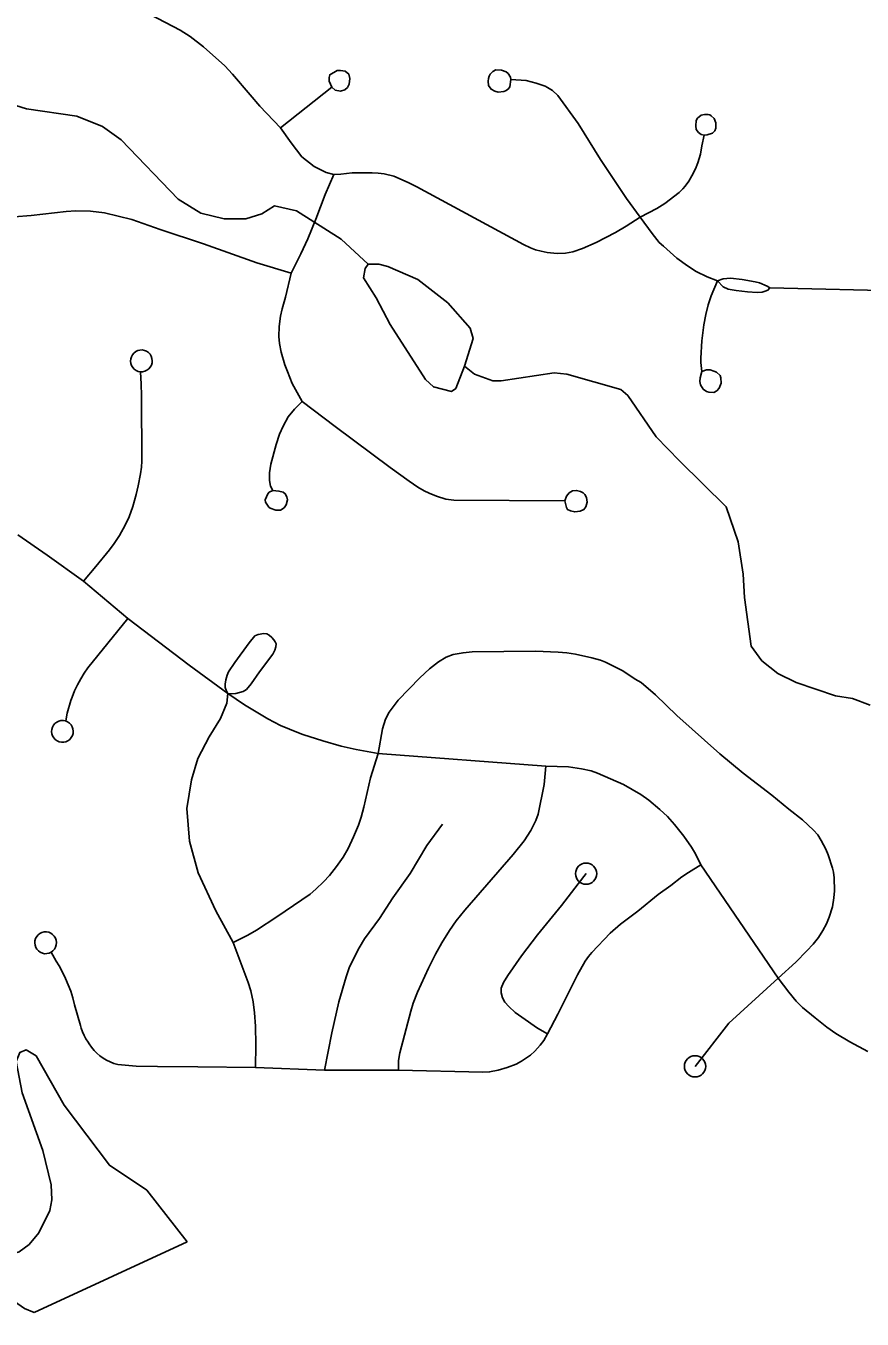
# Model space of a CAD drawing. Extents: x -19 to 366, y -4 to 359.
# Drawn here: x 146.424 to 146.796, y 191.897 to 192.473 of the extents above; entities that cross this region are included whole.
import ezdxf

# ---------------------------------------------------------------- set-up
doc = ezdxf.new("R2010")
doc.units = 0
for name, color, linetype in [('R_Striping', 7, 'Continuous'), ('R_Temp Easement', 7, 'Continuous'), ('Sheet Fence', 7, 'Continuous')]:
    doc.layers.add(name, color=color, linetype=linetype)

msp = doc.modelspace()

# ---------------------------------------------------------------- linework, layer by layer
at = {"layer": 'R_Striping'}
for points in [[(146.53747, 192.42718), (146.52831, 192.43675), (146.52398, 192.44191), (146.51623, 192.4511), (146.5128, 192.45479), (146.50333, 192.46321), (146.49735, 192.46782), (146.49288, 192.47062), (146.47618, 192.47941), (146.46951, 192.48235), (146.46324, 192.48438), (146.44205, 192.48907), (146.43969, 192.48935), (146.41661, 192.49058), (146.40915, 192.49217), (146.4055, 192.49309), (146.40275, 192.49397), (146.4003, 192.4945), (146.38098, 192.49731), (146.36666, 192.4977), (146.34074, 192.49727), (146.33687, 192.49679), (146.33007, 192.49537)], [(146.56026, 192.4453), (146.55912, 192.4479), (146.55909, 192.4496), (146.55943, 192.45076), (146.56272, 192.45271), (146.56418, 192.45271), (146.56633, 192.45236), (146.56783, 192.45109), (146.56839, 192.44914), (146.56811, 192.44662), (146.56737, 192.44512), (146.56608, 192.44403), (146.56413, 192.44349), (146.56175, 192.44394), (146.56026, 192.4453)], [(146.63993, 192.44859), (146.63955, 192.44539), (146.63871, 192.44436), (146.63764, 192.4436), (146.63684, 192.44326), (146.63436, 192.44306), (146.63281, 192.44343), (146.63115, 192.44431), (146.63008, 192.44603), (146.62986, 192.4479), (146.62999, 192.44907), (146.63029, 192.45019), (146.63079, 192.45102), (146.63189, 192.4522), (146.63321, 192.45295)], [(146.63993, 192.44859), (146.63983, 192.44963), (146.63871, 192.45137), (146.63791, 192.45201), (146.63573, 192.45286), (146.63321, 192.45295)], [(146.69749, 192.38744), (146.69132, 192.39566), (146.67979, 192.4131), (146.66988, 192.42905), (146.66091, 192.4416), (146.65848, 192.4437), (146.65623, 192.44509), (146.65515, 192.44568), (146.65127, 192.44704), (146.64669, 192.44819), (146.63993, 192.44859)], [(146.53747, 192.42718), (146.56026, 192.4453)], [(146.72586, 192.42392), (146.72732, 192.42398), (146.72957, 192.42477), (146.73061, 192.42581), (146.73114, 192.42706), (146.73114, 192.42945), (146.73037, 192.43131), (146.72908, 192.43249), (146.72838, 192.43288), (146.72757, 192.43311), (146.7261, 192.43313), (146.72465, 192.43273), (146.72291, 192.43143), (146.7223, 192.43038), (146.7222, 192.42812), (146.72235, 192.42644), (146.72333, 192.42513), (146.72459, 192.42418), (146.72586, 192.42392)], [(146.56126, 192.4064), (146.55778, 192.40726), (146.55253, 192.40996), (146.54703, 192.41432), (146.54222, 192.42042), (146.53747, 192.42718)], [(146.69749, 192.38744), (146.70488, 192.39128), (146.70844, 192.39355), (146.71475, 192.39846), (146.71648, 192.4001), (146.71754, 192.40128), (146.71906, 192.40346), (146.72043, 192.40577), (146.72207, 192.40895), (146.72315, 192.41154), (146.72431, 192.41541), (146.72482, 192.41911), (146.72586, 192.42392)], [(146.56126, 192.4064), (146.55733, 192.39751), (146.55328, 192.38657), (146.54964, 192.37774), (146.54659, 192.37108), (146.54223, 192.3625)], [(146.69749, 192.38744), (146.69124, 192.38338), (146.68647, 192.38063), (146.67793, 192.37617), (146.67178, 192.37348), (146.66756, 192.37205), (146.66424, 192.37136), (146.66055, 192.37128), (146.65606, 192.37175), (146.65344, 192.37224), (146.65093, 192.37295), (146.64866, 192.37383), (146.64558, 192.37525), (146.59816, 192.40089), (146.59424, 192.40284), (146.58788, 192.40566), (146.58361, 192.40667), (146.58095, 192.40703), (146.57834, 192.40717), (146.56943, 192.40717), (146.56433, 192.40656), (146.56126, 192.4064)], [(146.54223, 192.3625), (146.527, 192.36713), (146.50333, 192.37561), (146.48395, 192.38196), (146.47132, 192.38639), (146.4592, 192.38937), (146.45295, 192.39008), (146.44652, 192.39021), (146.44215, 192.38994), (146.42669, 192.38818), (146.41899, 192.38759), (146.41477, 192.38755), (146.40636, 192.38785)], [(146.73183, 192.35904), (146.72727, 192.3609), (146.72237, 192.36324), (146.71851, 192.36575), (146.71383, 192.36925), (146.70778, 192.37448), (146.70597, 192.37623), (146.70272, 192.38023), (146.69749, 192.38744)], [(146.54223, 192.3625), (146.53966, 192.35187), (146.53818, 192.3467), (146.53747, 192.34337), (146.5369, 192.33884), (146.53677, 192.3343), (146.53703, 192.33131), (146.53786, 192.32746), (146.53949, 192.32176), (146.54065, 192.31878), (146.5427, 192.31352), (146.54721, 192.30543)], [(146.73183, 192.35904), (146.72897, 192.35247), (146.72769, 192.3484), (146.72666, 192.34417), (146.72575, 192.33958), (146.7249, 192.3324), (146.72438, 192.3247), (146.72439, 192.32282), (146.72484, 192.31886)], [(146.75508, 192.35601), (146.75399, 192.35668), (146.75049, 192.3582), (146.74865, 192.35866), (146.74285, 192.35965), (146.73766, 192.36024), (146.73431, 192.35998), (146.73183, 192.35904)], [(146.75508, 192.35601), (146.75428, 192.35502), (146.75306, 192.35454), (146.7517, 192.35406), (146.74953, 192.35385), (146.74516, 192.35421), (146.74008, 192.35484), (146.73662, 192.35548), (146.73434, 192.35646), (146.73183, 192.35904)], [(146.81727, 192.35445), (146.75508, 192.35601)], [(146.47519, 192.31865), (146.47619, 192.31867), (146.47717, 192.31889), (146.47811, 192.31932), (146.47892, 192.31994), (146.47958, 192.32071), (146.48008, 192.3216), (146.48038, 192.32257), (146.48047, 192.32358), (146.48034, 192.3246), (146.48001, 192.32556), (146.47948, 192.32643), (146.47877, 192.32718), (146.47795, 192.32776), (146.47701, 192.32816), (146.47601, 192.32835), (146.475, 192.32831), (146.47403, 192.32807), (146.47312, 192.32763), (146.47234, 192.32701), (146.4717, 192.32625), (146.4712, 192.32537), (146.47092, 192.32441), (146.47083, 192.32341), (146.47096, 192.32241), (146.47127, 192.32146), (146.47177, 192.3206), (146.47246, 192.31986), (146.47328, 192.31927), (146.47419, 192.31886), (146.47519, 192.31865)], [(146.44992, 192.2255), (146.45543, 192.23204), (146.46139, 192.2394), (146.46355, 192.2423), (146.46588, 192.24591), (146.46842, 192.25046), (146.47014, 192.25415), (146.47178, 192.25871), (146.47337, 192.26412), (146.47425, 192.26795), (146.47522, 192.27326), (146.47566, 192.27625), (146.47581, 192.27896), (146.47574, 192.30813), (146.47559, 192.31314), (146.47519, 192.31865)], [(146.72484, 192.31886), (146.72409, 192.31595), (146.72398, 192.31427), (146.72426, 192.3129), (146.7255, 192.31094), (146.72695, 192.30987), (146.728, 192.30955), (146.73023, 192.3095), (146.73151, 192.31016), (146.73264, 192.31141), (146.73345, 192.31353), (146.73335, 192.31593), (146.73297, 192.31702), (146.73141, 192.31849), (146.73025, 192.31899), (146.72856, 192.31948), (146.72702, 192.31954), (146.72484, 192.31886)], [(146.54721, 192.30543), (146.54373, 192.30205), (146.54087, 192.29862), (146.53863, 192.29452), (146.53701, 192.29096), (146.53551, 192.28634), (146.53322, 192.27752), (146.53255, 192.27371), (146.53265, 192.27025), (146.53303, 192.26781), (146.53404, 192.26588)], [(146.54721, 192.30543), (146.56185, 192.29431), (146.58629, 192.27612), (146.59471, 192.27003), (146.5986, 192.26741), (146.60137, 192.26578), (146.60368, 192.26467), (146.60689, 192.26338), (146.61105, 192.26205), (146.61457, 192.26162), (146.66392, 192.26125)], [(146.53404, 192.26588), (146.53682, 192.26563), (146.5387, 192.26519), (146.53962, 192.26443), (146.54038, 192.2631), (146.54058, 192.26173), (146.54008, 192.25946), (146.5391, 192.25817), (146.5375, 192.25706), (146.53541, 192.25715), (146.53297, 192.25799), (146.53237, 192.25847), (146.53079, 192.26064), (146.53075, 192.26168), (146.53181, 192.26432), (146.53248, 192.26506), (146.53404, 192.26588)], [(146.66392, 192.26125), (146.66465, 192.25825), (146.6651, 192.25744), (146.66642, 192.25678), (146.6684, 192.2563), (146.67078, 192.25663), (146.67242, 192.2574), (146.67326, 192.25858), (146.67386, 192.26066), (146.67356, 192.26272), (146.67283, 192.26414), (146.67205, 192.26482), (146.67099, 192.26548), (146.66915, 192.26592), (146.66731, 192.26574), (146.66589, 192.26489), (146.6647, 192.26341), (146.66392, 192.26125)], [(146.44992, 192.2255), (146.4337, 192.23708), (146.42064, 192.24616)], [(146.4696, 192.20895), (146.44992, 192.2255)], [(146.4696, 192.20895), (146.45182, 192.18706), (146.45017, 192.18459), (146.44864, 192.18204), (146.44725, 192.17941), (146.44595, 192.17672), (146.44483, 192.17395), (146.44426, 192.17241), (146.44258, 192.16686), (146.44197, 192.16334)], [(146.51403, 192.17562), (146.49689, 192.1881), (146.4696, 192.20895)], [(146.51403, 192.17562), (146.51327, 192.17712), (146.51291, 192.17829), (146.51284, 192.17979), (146.51314, 192.18158), (146.51374, 192.18367), (146.51436, 192.18514), (146.51717, 192.18942), (146.52359, 192.19816), (146.52615, 192.20118), (146.52752, 192.20186), (146.53007, 192.20228), (146.5314, 192.20212), (146.53241, 192.20154)], [(146.51403, 192.17562), (146.51586, 192.17538), (146.51763, 192.17558), (146.52094, 192.17651), (146.52238, 192.17738), (146.52449, 192.1798), (146.52819, 192.18527), (146.53411, 192.19301), (146.53505, 192.19485), (146.53541, 192.19631), (146.53551, 192.19759), (146.5352, 192.19852), (146.53461, 192.19941), (146.5336, 192.20053), (146.53241, 192.20154)], [(146.58091, 192.14885), (146.5829, 192.15981), (146.58421, 192.1642), (146.58578, 192.16722), (146.58799, 192.17025), (146.58988, 192.17257), (146.59951, 192.18259), (146.60372, 192.18654), (146.60773, 192.18967), (146.61112, 192.19166), (146.61431, 192.19287), (146.61867, 192.19373), (146.62273, 192.19411), (146.65098, 192.19433), (146.66103, 192.19398), (146.66488, 192.1936), (146.66864, 192.19303), (146.676, 192.1915), (146.6798, 192.19042), (146.68205, 192.18956), (146.68982, 192.18561), (146.69516, 192.182), (146.69784, 192.18043), (146.70423, 192.17494), (146.71369, 192.16585), (146.73284, 192.14869), (146.74328, 192.14015), (146.75594, 192.13034), (146.76351, 192.12417), (146.7696, 192.11945), (146.77452, 192.11478), (146.77648, 192.11269), (146.77802, 192.11019), (146.77999, 192.10626), (146.78104, 192.10375), (146.78301, 192.09783), (146.78342, 192.09614), (146.78368, 192.09357), (146.78388, 192.08779), (146.78362, 192.08473), (146.78293, 192.08067), (146.78155, 192.07614), (146.78027, 192.07307), (146.7787, 192.07013), (146.77673, 192.06709), (146.77445, 192.06415), (146.77165, 192.0611), (146.76666, 192.0561), (146.7588, 192.04895)], [(146.51642, 192.06479), (146.50868, 192.07897), (146.50091, 192.09576), (146.49707, 192.10987), (146.49588, 192.12436), (146.49791, 192.13716), (146.50078, 192.14659), (146.50575, 192.15628), (146.51084, 192.16442), (146.51371, 192.17129), (146.51403, 192.17562)], [(146.58091, 192.14885), (146.57117, 192.15065), (146.56454, 192.1521), (146.55632, 192.15448), (146.54747, 192.15733), (146.54546, 192.15811), (146.53755, 192.16133), (146.53194, 192.16423), (146.52143, 192.17052), (146.51403, 192.17562)], [(146.44007, 192.15387), (146.44106, 192.15389), (146.44205, 192.15411), (146.44298, 192.15454), (146.44379, 192.15516), (146.44446, 192.15593), (146.44495, 192.15682), (146.44526, 192.15779), (146.44534, 192.15881), (146.44522, 192.15982), (146.44488, 192.16078), (146.44436, 192.16165), (146.44365, 192.1624), (146.44283, 192.16298), (146.44189, 192.16338), (146.44089, 192.16357), (146.43987, 192.16353), (146.43891, 192.16329), (146.438, 192.16285), (146.43721, 192.16223), (146.43657, 192.16147), (146.43608, 192.16059), (146.4358, 192.15963), (146.43571, 192.15863), (146.43583, 192.15763), (146.43615, 192.15668), (146.43665, 192.15582), (146.43733, 192.15508), (146.43815, 192.15449), (146.43907, 192.15408), (146.44007, 192.15387)], [(146.58091, 192.14885), (146.57754, 192.13801), (146.57452, 192.12503), (146.57332, 192.12054), (146.57217, 192.11702), (146.57003, 192.11187), (146.56754, 192.10661), (146.56533, 192.10271), (146.56247, 192.09857), (146.5593, 192.09466), (146.5567, 192.09183), (146.55328, 192.08848), (146.55069, 192.08626), (146.53593, 192.07629), (146.52682, 192.07034), (146.52298, 192.06809), (146.51642, 192.06479)], [(146.65549, 192.14331), (146.58091, 192.14885)], [(146.59, 192.00804), (146.59004, 192.01239), (146.59055, 192.01582), (146.5954, 192.03429), (146.59655, 192.03785), (146.59844, 192.04277), (146.6033, 192.05343), (146.60643, 192.05964), (146.60927, 192.06471), (146.61259, 192.0701), (146.61561, 192.07444), (146.61944, 192.07913), (146.64099, 192.10391), (146.64585, 192.11011), (146.64879, 192.11461), (146.6511, 192.11908), (146.65203, 192.12197), (146.65481, 192.13515), (146.65549, 192.14331)], [(146.72445, 192.09931), (146.72207, 192.10419), (146.72027, 192.10729), (146.71689, 192.1121), (146.7127, 192.11732), (146.70962, 192.1208), (146.70623, 192.12401), (146.7013, 192.12812), (146.69769, 192.1307), (146.69005, 192.13513), (146.67853, 192.14007), (146.67561, 192.14112), (146.6713, 192.1421), (146.66552, 192.14288), (146.65549, 192.14331)], [(146.55701, 192.0081), (146.56028, 192.02468), (146.56349, 192.0385), (146.56664, 192.04951), (146.56811, 192.05353), (146.56964, 192.05695), (146.57248, 192.06249), (146.57482, 192.06646), (146.58154, 192.07555), (146.58752, 192.08474), (146.59515, 192.09558), (146.60259, 192.10794), (146.60951, 192.11738)], [(146.72445, 192.09931), (146.71891, 192.09598), (146.71601, 192.09401), (146.71105, 192.09016), (146.70544, 192.0862), (146.69636, 192.0787), (146.68871, 192.07303), (146.68414, 192.06901), (146.67599, 192.06042), (146.67448, 192.05862), (146.67303, 192.05651), (146.66952, 192.05051), (146.66081, 192.03293), (146.65619, 192.02427)], [(146.7588, 192.04895), (146.72445, 192.09931)], [(146.65619, 192.02427), (146.6518, 192.02679), (146.64479, 192.03154), (146.64193, 192.03371), (146.63906, 192.0363), (146.63732, 192.03826), (146.63626, 192.04022), (146.63565, 192.0424), (146.63564, 192.04448), (146.63672, 192.04699), (146.63855, 192.05017), (146.64463, 192.05888), (146.65177, 192.06822), (146.66246, 192.08133), (146.66982, 192.09098), (146.67343, 192.09544)], [(146.43259, 192.05985), (146.43358, 192.05987), (146.43457, 192.06009), (146.43551, 192.06052), (146.43632, 192.06114), (146.43698, 192.06191), (146.43747, 192.0628), (146.43778, 192.06377), (146.43786, 192.06478), (146.43774, 192.0658), (146.4374, 192.06676), (146.43688, 192.06763), (146.43617, 192.06838), (146.43535, 192.06896), (146.43441, 192.06936), (146.43341, 192.06955), (146.43239, 192.06951), (146.43143, 192.06927), (146.43052, 192.06883), (146.42973, 192.06821), (146.42909, 192.06745), (146.4286, 192.06657), (146.42832, 192.06561), (146.42823, 192.06461), (146.42835, 192.06361), (146.42867, 192.06266), (146.42917, 192.0618), (146.42985, 192.06106), (146.43068, 192.06047), (146.43159, 192.06006), (146.43259, 192.05985)], [(146.5264, 192.00921), (146.52653, 192.01924), (146.52637, 192.02758), (146.52598, 192.0336), (146.52529, 192.03849), (146.52424, 192.04332), (146.52314, 192.04705), (146.51642, 192.06479)], [(146.5264, 192.00921), (146.50069, 192.00951), (146.48283, 192.00962), (146.47338, 192.00981), (146.46516, 192.01056), (146.46344, 192.01106), (146.46179, 192.01169), (146.46018, 192.01247), (146.45863, 192.01338), (146.45718, 192.01442), (146.45582, 192.01558), (146.45458, 192.01685), (146.45342, 192.01822), (146.45241, 192.01968), (146.45191, 192.02049), (146.45094, 192.02193), (146.45012, 192.02344), (146.44943, 192.02502), (146.44888, 192.02666), (146.44856, 192.02791), (146.44596, 192.03716), (146.44516, 192.04016), (146.44422, 192.04311), (146.44314, 192.04602), (146.44192, 192.04887), (146.44056, 192.05166), (146.43908, 192.05439), (146.43776, 192.05652), (146.43551, 192.06052)], [(146.7588, 192.04895), (146.7369, 192.02893), (146.72187, 192.00974)], [(146.79867, 192.01637), (146.79065, 192.02071), (146.78452, 192.02436), (146.78044, 192.02723), (146.77522, 192.0313), (146.76966, 192.03595), (146.76683, 192.03869), (146.76359, 192.04266), (146.7588, 192.04895)], [(146.65619, 192.02427), (146.65455, 192.02129), (146.65295, 192.01914), (146.65062, 192.01644), (146.64875, 192.01477), (146.64462, 192.01203), (146.64236, 192.01076), (146.63831, 192.00921), (146.63436, 192.00804), (146.63052, 192.00727), (146.62743, 192.00714), (146.59, 192.00804)], [(146.55701, 192.0081), (146.5264, 192.00921)], [(146.59, 192.00804), (146.55701, 192.0081)]]:
    msp.add_lwpolyline(points, dxfattribs=at)
for centre in [(146.67343, 192.09544), (146.72187, 192.00974)]:
    msp.add_circle(centre, 0.00473, dxfattribs=at)
at = {"layer": 'R_Temp Easement'}
for points in [[(146.71502, 192.27907), (146.70451, 192.2898), (146.69203, 192.30809), (146.68879, 192.31072), (146.66485, 192.31754), (146.65916, 192.31825), (146.6357, 192.31464), (146.63191, 192.31461), (146.62374, 192.31757), (146.61935, 192.32114), (146.61546, 192.31124), (146.61357, 192.3099), (146.6056, 192.31192), (146.60197, 192.3153), (146.58622, 192.33964), (146.58005, 192.35153), (146.57448, 192.3604), (146.5752, 192.36458), (146.57651, 192.36649), (146.56448, 192.37758), (146.54466, 192.39031), (146.53479, 192.3925), (146.52914, 192.38885), (146.52214, 192.38671), (146.51248, 192.38662), (146.50204, 192.38919), (146.49194, 192.39537), (146.4667, 192.4219), (146.45831, 192.42771), (146.4469, 192.43235), (146.42452, 192.43558), (146.41749, 192.4378)], [(146.57651, 192.36649), (146.58125, 192.36653), (146.58524, 192.36542), (146.59855, 192.35965), (146.6119, 192.34933), (146.62185, 192.33804), (146.62322, 192.3335), (146.61935, 192.32114)], [(146.79972, 192.17035), (146.79193, 192.17332), (146.78434, 192.17459), (146.76685, 192.18051), (146.75867, 192.18442), (146.75161, 192.19005), (146.74682, 192.19665), (146.74379, 192.21825), (146.74332, 192.22867), (146.74111, 192.24307), (146.73566, 192.25857), (146.71502, 192.27907)], [(146.49601, 191.9317), (146.478, 191.95468), (146.46142, 191.96574), (146.44129, 191.9925), (146.42878, 192.01439), (146.4244, 192.01701), (146.42157, 192.01585), (146.4199, 192.01185), (146.42267, 191.99803), (146.4318, 191.97232), (146.43554, 191.95699), (146.43578, 191.95035), (146.43488, 191.9456), (146.43004, 191.9357), (146.42573, 191.93054), (146.42121, 191.92728), (146.40817, 191.92357), (146.40535, 191.92051), (146.40558, 191.91615), (146.40826, 191.91276), (146.4237, 191.90208), (146.42789, 191.90022)], [(146.42789, 191.90022), (146.49601, 191.9317)]]:
    msp.add_lwpolyline(points, dxfattribs=at)
at = {"layer": 'Sheet Fence'}
for points in [[(154.11585, 1.87092), (153.9063, 10.48743), (153.69602, 19.10409), (153.48501, 27.72087), (153.27327, 36.3378), (153.0608, 44.95486), (152.84759, 53.57206), (152.63366, 62.1894), (152.419, 70.80688), (152.20362, 79.42449), (151.98751, 88.04225), (151.77068, 96.66014), (151.55312, 105.27817), (151.33484, 113.89634), (151.11584, 122.51465), (150.89612, 131.13311), (150.67568, 139.7517), (150.45452, 148.37043), (150.23264, 156.98931), (150.01005, 165.60832), (149.78674, 174.22748), (149.56272, 182.84677), (149.33799, 191.46621), (149.11254, 200.0858), (148.88638, 208.70552), (148.65952, 217.32539), (148.43194, 225.9454), (148.20366, 234.56555), (147.97466, 243.18584), (147.74497, 251.80628), (147.51457, 260.42687), (147.28346, 269.04759), (147.05165, 277.66846), (146.81914, 286.28948), (146.58593, 294.91064), (146.35202, 303.53194), (146.11742, 312.15339), (145.88211, 320.77499), (145.64611, 329.39673), (145.40941, 338.01861), (145.17202, 346.64065)], [(146.77834, 1.69699), (146.57878, 10.31313), (146.37852, 18.92942), (146.17757, 27.54584), (145.97591, 36.16241), (145.77356, 44.77911), (145.57052, 53.39596), (145.36679, 62.01295), (145.16236, 70.63008), (144.95724, 79.24735), (144.75142, 87.86477), (144.54492, 96.48232), (144.33773, 105.10002), (144.12986, 113.71787), (143.92129, 122.33585), (143.71204, 130.95398), (143.5021, 139.57225), (143.29148, 148.19067), (143.08018, 156.80923), (142.8682, 165.42794), (142.65553, 174.04679), (142.44218, 182.66579), (142.22816, 191.28493), (142.01345, 199.90421), (141.79807, 208.52365), (141.58202, 217.14322), (141.36528, 225.76295), (141.14788, 234.38282), (140.9298, 243.00284), (140.71105, 251.623), (140.49162, 260.24332), (140.27153, 268.86377), (140.05077, 277.48438), (139.82934, 286.10514), (139.60724, 294.72604), (139.38447, 303.34709), (139.16105, 311.96829), (138.93695, 320.58964), (138.7122, 329.21114), (138.48678, 337.83278), (138.2607, 346.45458)], [(0, 189.51617), (7.11214, 189.52059), (14.22427, 189.53386), (21.33637, 189.55597), (28.44845, 189.58693), (35.56048, 189.62672), (42.67245, 189.67537), (49.78436, 189.73285), (56.89619, 189.79918), (64.00793, 189.87436), (71.11958, 189.95838), (78.23111, 190.05124), (85.34253, 190.15294), (92.45381, 190.26349), (99.56495, 190.38288), (106.67593, 190.51112), (113.78675, 190.6482), (120.89739, 190.79412), (128.00785, 190.94888), (135.11811, 191.11248), (142.22816, 191.28493), (149.33799, 191.46621), (156.44759, 191.65634), (163.55694, 191.85531), (170.66605, 192.06312), (177.77489, 192.27977), (184.88345, 192.50526), (191.99173, 192.73959), (199.09971, 192.98276), (206.20739, 193.23477), (213.31474, 193.49561), (220.42177, 193.7653), (227.52845, 194.04382), (234.63479, 194.33118), (241.74076, 194.62738), (248.84635, 194.93241), (255.95157, 195.24628), (263.05638, 195.56898), (270.16079, 195.90052), (277.26478, 196.24089), (284.36834, 196.5901), (291.47147, 196.94814), (298.57414, 197.31501), (305.67635, 197.69072), (312.77809, 198.07525), (319.87934, 198.46862), (326.9801, 198.87082), (334.08035, 199.28185), (341.18009, 199.7017)]]:
    msp.add_spline(points, degree=3, dxfattribs=at)

doc.saveas('drawing.dxf')
